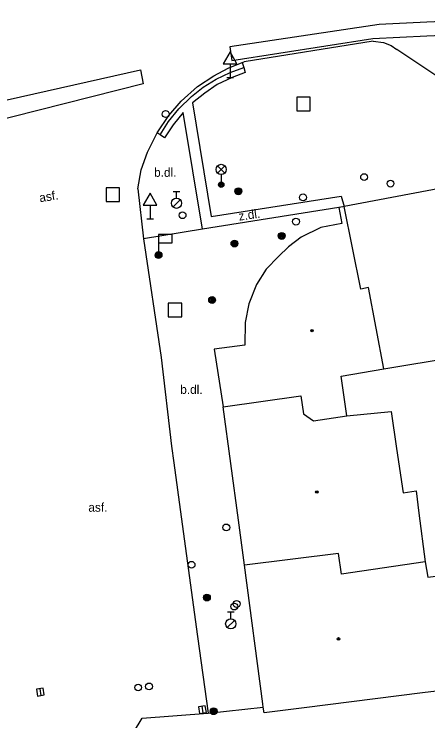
# Model space of a CAD drawing. Extents: x -600309 to -598967, y -1161267 to -1160292.
# Drawn here: x -599251.9 to -599221.5, y -1161176.1 to -1161124.2 of the extents above; entities that cross this region are included whole.
import ezdxf

# ---------------------------------------------------------------- set-up
doc = ezdxf.new("R2010")
doc.units = 0
for name, color, linetype in [('Level 10', 7, 'Continuous'), ('Level 11', 7, 'Continuous'), ('Level 25', 7, 'Continuous'), ('Level 26', 7, 'Continuous'), ('Level 27', 7, 'Continuous'), ('Level 28', 7, 'Continuous'), ('Level 33', 7, 'Continuous'), ('Level 34', 7, 'Continuous'), ('Level 39', 7, 'Continuous'), ('Level 40', 7, 'Continuous'), ('Level 5', 7, 'Continuous')]:
    doc.layers.add(name, color=color, linetype=linetype)

msp = doc.modelspace()

# ---------------------------------------------------------------- linework, layer by layer
at = {"layer": 'Level 10'}
for points in [[(-599146.51, -1161119.29), (-599151.34, -1161120.15), (-599165.86, -1161122.5), (-599196.79, -1161127.45), (-599208.59, -1161129.36), (-599217.76, -1161130.81), (-599223.78, -1161126.79)], [(-599225.52, -1161126.18), (-599235, -1161127.69)], [(-599225.52, -1161126.18), (-599224.77, -1161126.29), (-599224.21, -1161126.51), (-599223.78, -1161126.79)], [(-599241.39, -1161132.9099), (-599240.52, -1161131.64), (-599239.61, -1161130.58), (-599238.43, -1161129.52), (-599237.23, -1161128.73), (-599236.18, -1161128.1599), (-599235.13, -1161127.74)], [(-599235.13, -1161127.74), (-599235, -1161127.69)], [(-599242.81, -1161137.01), (-599242.55, -1161135.62), (-599242.1, -1161134.32), (-599241.39, -1161132.9099)], [(-599242.81, -1161137.01), (-599242.38, -1161140.68)], [(-599242.38, -1161140.68), (-599241.1, -1161149.4), (-599240.32, -1161155.9), (-599240.17, -1161157.12), (-599239.62, -1161161.1), (-599238.42, -1161169.88), (-599237.65, -1161175.51)], [(-599242.49, -1161175.87), (-599237.67, -1161175.51)], [(-599243.51, -1161180.14), (-599243.82, -1161178.09), (-599242.49, -1161175.87)]]:
    msp.add_lwpolyline(points, dxfattribs=at)
at = {"layer": 'Level 11'}
for points in [[(-599119.42, -1161109.21), (-599119.94, -1161107.92), (-599131.98, -1161110.59), (-599141.68, -1161112.37), (-599147.5578, -1161113.2881), (-599152.18, -1161114.01), (-599167.25, -1161116.49), (-599181.79, -1161118.82), (-599204.9699, -1161122.5), (-599218.82, -1161124.6599), (-599221.59, -1161124.8), (-599225.08, -1161124.96), (-599236.06, -1161126.61)], [(-599236.06, -1161126.61), (-599235.9099, -1161127.6), (-599225.55, -1161125.98), (-599221.58, -1161125.8), (-599218.77, -1161125.6599), (-599204.81, -1161123.48), (-599181.6, -1161119.8), (-599169.59, -1161117.88), (-599167.12, -1161117.49), (-599152.01, -1161114.99), (-599147.39, -1161114.27), (-599141.52, -1161113.35), (-599132.1, -1161111.64), (-599125.56, -1161110.17)], [(-599235.13, -1161127.74), (-599235.03, -1161128.11)], [(-599242.61, -1161128.29), (-599242.4099, -1161129.31), (-599251.99, -1161131.74), (-599263.11, -1161134.48), (-599268.05, -1161135.38), (-599268.36, -1161133.94), (-599263.35, -1161132.96), (-599252.39, -1161130.5), (-599242.61, -1161128.29)], [(-599241.17, -1161133.06), (-599240.55, -1161132.09), (-599239.79, -1161131.14), (-599238.87, -1161130.25), (-599238, -1161129.56), (-599237.05, -1161128.9699), (-599236.03, -1161128.48), (-599235.03, -1161128.11)], [(-599235.03, -1161128.11), (-599234.9099, -1161128.49), (-599235.87, -1161128.85), (-599236.9699, -1161129.37), (-599237.89, -1161129.99), (-599238.79, -1161130.71), (-599237.43, -1161139.06), (-599227.88, -1161137.55), (-599227.65, -1161138.32)], [(-599238.06, -1161139.98), (-599239.48, -1161131.4099), (-599240.21, -1161132.32), (-599240.84, -1161133.29), (-599241.17, -1161133.06)], [(-599241.17, -1161133.06), (-599241.39, -1161132.9099)], [(-599228.05, -1161138.39), (-599238.06, -1161139.98)], [(-599238.06, -1161139.98), (-599242.38, -1161140.68)], [(-599237.67, -1161175.51), (-599237.65, -1161175.51), (-599233.59, -1161175.06)]]:
    msp.add_lwpolyline(points, dxfattribs=at)
at = {"layer": 'Level 25'}
for centre, radius in [((-599235.42, -1161137.2), 0.25), ((-599235.42, -1161137.2), 0.2), ((-599235.42, -1161137.2), 0.15), ((-599235.42, -1161137.2), 0.1), ((-599235.42, -1161137.2), 0.05), ((-599232.24, -1161140.48), 0.25), ((-599232.24, -1161140.48), 0.2), ((-599232.24, -1161140.48), 0.15), ((-599232.24, -1161140.48), 0.1), ((-599235.71, -1161141.04), 0.25), ((-599235.71, -1161141.04), 0.2), ((-599235.71, -1161141.04), 0.15), ((-599235.71, -1161141.04), 0.1), ((-599232.24, -1161140.48), 0.05), ((-599235.71, -1161141.04), 0.05), ((-599241.28, -1161141.88), 0.25), ((-599241.28, -1161141.88), 0.2), ((-599241.28, -1161141.88), 0.15), ((-599241.28, -1161141.88), 0.1), ((-599241.28, -1161141.88), 0.05), ((-599237.35, -1161145.18), 0.25), ((-599237.35, -1161145.18), 0.2), ((-599237.35, -1161145.18), 0.15), ((-599237.35, -1161145.18), 0.1), ((-599237.35, -1161145.18), 0.05), ((-599237.73, -1161167.02), 0.25), ((-599237.73, -1161167.02), 0.2), ((-599237.73, -1161167.02), 0.15), ((-599237.73, -1161167.02), 0.1), ((-599237.73, -1161167.02), 0.05), ((-599237.24, -1161175.36), 0.25), ((-599237.24, -1161175.36), 0.2), ((-599237.24, -1161175.36), 0.15), ((-599237.24, -1161175.36), 0.1), ((-599237.24, -1161175.36), 0.05)]:
    msp.add_circle(centre, radius, dxfattribs=at)
at = {"layer": 'Level 26'}
for points in [[(-599231.14, -1161131.3), (-599230.14, -1161131.3), (-599230.14, -1161130.3), (-599231.14, -1161130.3)], [(-599245.14, -1161137.94), (-599244.14, -1161137.94), (-599244.14, -1161136.94), (-599245.14, -1161136.94)], [(-599240.57, -1161146.42), (-599239.57, -1161146.42), (-599239.57, -1161145.42), (-599240.57, -1161145.42)]]:
    msp.add_lwpolyline(points, close=True, dxfattribs=at)
at = {"layer": 'Level 27'}
for p, q in [((-599250, -1161173.7132), (-599249.92, -1161174.2068)), ((-599238.1, -1161174.9932), (-599238.02, -1161175.4868))]:
    msp.add_line(p, q, dxfattribs=at)
for points in [[(-599250.2468, -1161173.7532), (-599250.1668, -1161174.2468), (-599249.6732, -1161174.1668), (-599249.7532, -1161173.6732)], [(-599238.3468, -1161175.0332), (-599238.2668, -1161175.5268), (-599237.7732, -1161175.4468), (-599237.8532, -1161174.9532)]]:
    msp.add_lwpolyline(points, close=True, dxfattribs=at)
at = {"layer": 'Level 28'}
for p, q in [((-599240.21, -1161137.205), (-599239.71, -1161137.205)), ((-599239.96, -1161137.705), (-599239.96, -1161137.205)), ((-599240.218, -1161138.352), (-599239.688, -1161137.822)), ((-599236.23, -1161168.075), (-599235.73, -1161168.075)), ((-599235.98, -1161168.575), (-599235.98, -1161168.075)), ((-599236.238, -1161169.222), (-599235.708, -1161168.692))]:
    msp.add_line(p, q, dxfattribs=at)
for centre, radius in [((-599240.76, -1161131.53), 0.25), ((-599226.19, -1161136.1599), 0.25), ((-599224.25, -1161136.64), 0.25), ((-599239.96, -1161138.08), 0.375), ((-599230.67, -1161137.65), 0.25), ((-599239.52, -1161138.96), 0.25), ((-599231.19, -1161139.43), 0.25), ((-599236.31, -1161161.87), 0.25), ((-599238.86, -1161164.61), 0.25), ((-599235.55, -1161167.49), 0.25), ((-599235.7199, -1161167.68), 0.25), ((-599235.98, -1161168.95), 0.375), ((-599242.78, -1161173.62), 0.25), ((-599241.98, -1161173.54), 0.25)]:
    msp.add_circle(centre, radius, dxfattribs=at)
at = {"layer": 'Level 33'}
for p, q in [((-599236.945, -1161135.8599), (-599236.415, -1161135.3299)), ((-599236.945, -1161135.3299), (-599236.415, -1161135.8599)), ((-599236.68, -1161135.9699), (-599236.68, -1161136.7199))]:
    msp.add_line(p, q, dxfattribs=at)
for centre, radius in [((-599236.68, -1161135.5949), 0.375), ((-599236.68, -1161136.7199), 0.2), ((-599236.68, -1161136.7199), 0.1445), ((-599236.68, -1161136.7199), 0.0876)]:
    msp.add_circle(centre, radius, dxfattribs=at)
at = {"layer": 'Level 34'}
for p, q in [((-599236.03, -1161127.842), (-599236.03, -1161128.86)), ((-599236.28, -1161128.86), (-599235.78, -1161128.86)), ((-599241.9, -1161138.212), (-599241.9, -1161139.23)), ((-599242.15, -1161139.23), (-599241.65, -1161139.23)), ((-599241.28, -1161140.98), (-599241.28, -1161141.88)), ((-599241.53, -1161141.88), (-599241.03, -1161141.88))]:
    msp.add_line(p, q, dxfattribs=at)
for points in [[(-599236.53, -1161127.842), (-599235.53, -1161127.842), (-599236.03, -1161126.976)], [(-599242.4, -1161138.212), (-599241.4, -1161138.212), (-599241.9, -1161137.346)], [(-599241.28, -1161140.98), (-599240.28, -1161140.98), (-599240.28, -1161140.38), (-599241.28, -1161140.38)]]:
    msp.add_lwpolyline(points, close=True, dxfattribs=at)
at = {"layer": 'Level 39'}
for centre, radius in [((-599230.01, -1161147.43), 0.09), ((-599230.01, -1161147.43), 0.0398), ((-599229.6599, -1161159.27), 0.09), ((-599229.6599, -1161159.27), 0.0398), ((-599228.07, -1161170.05), 0.09), ((-599228.07, -1161170.05), 0.0398)]:
    msp.add_circle(centre, radius, dxfattribs=at)
at = {"layer": 'Level 5'}
for points in [[(-599216.37, -1161136.18), (-599227.65, -1161138.32)], [(-599227.65, -1161138.32), (-599227.76, -1161138.34), (-599228.05, -1161138.39), (-599227.83, -1161139.56), (-599229.37, -1161139.87), (-599230.82, -1161140.56), (-599231.75, -1161141.28), (-599232.48, -1161141.99), (-599233.38, -1161142.91), (-599234.08, -1161144.05), (-599234.65, -1161145.47), (-599234.92, -1161146.82), (-599234.94, -1161148.49), (-599237.2, -1161148.8), (-599236.54, -1161153.03)], [(-599224.73, -1161150.24), (-599225.86, -1161144.27), (-599226.44, -1161144.38), (-599227.65, -1161138.32)], [(-599224.73, -1161150.24), (-599219.57, -1161149.37)], [(-599227.46, -1161153.69), (-599227.86, -1161150.77), (-599224.73, -1161150.24)], [(-599236.54, -1161153.03), (-599230.83, -1161152.22), (-599230.63, -1161153.54), (-599229.9, -1161154.05), (-599227.46, -1161153.69)], [(-599234.96, -1161164.64), (-599235.41, -1161161.33), (-599236.54, -1161153.03)], [(-599227.46, -1161153.69), (-599224.21, -1161153.36)], [(-599224.21, -1161153.36), (-599223.8, -1161156.07)], [(-599223.8, -1161156.07), (-599223.31, -1161159.32)], [(-599223.31, -1161159.32), (-599222.37, -1161159.18)], [(-599222.37, -1161159.18), (-599222.1599, -1161160.82)], [(-599222.1599, -1161160.82), (-599221.71, -1161164.39)], [(-599228.06, -1161163.79), (-599234.96, -1161164.64)], [(-599227.84, -1161165.3), (-599228.06, -1161163.79)], [(-599233.53, -1161175.48), (-599233.59, -1161175.06), (-599233.62, -1161174.82), (-599234.96, -1161164.64)], [(-599221.71, -1161164.39), (-599227.84, -1161165.3)], [(-599221.71, -1161164.39), (-599221.52, -1161165.53)], [(-599221.52, -1161165.53), (-599219.21, -1161165.24)], [(-599218.09, -1161173.54), (-599220.03, -1161173.78), (-599221.89, -1161174.02), (-599230.58, -1161175.11)], [(-599230.58, -1161175.11), (-599233.53, -1161175.48)]]:
    msp.add_lwpolyline(points, dxfattribs=at)

# ---------------------------------------------------------------- texts
at = {"layer": 'Level 40'}
for s, p in [('b.dl.', (-599241.61, -1161136.14)), ('b.dl.', (-599239.69, -1161152.07)), ('asf.', (-599246.44, -1161160.72))]:
    msp.add_text(s, height=0.65, dxfattribs=at).set_placement(p)
for s, rotation, p in [('asf.', 9, (-599249.99, -1161138.01)), ('z.dl.', 8.25, (-599235.36, -1161139.36))]:
    msp.add_text(s, height=0.65, rotation=rotation, dxfattribs=at).set_placement(p)

doc.saveas('drawing.dxf')
